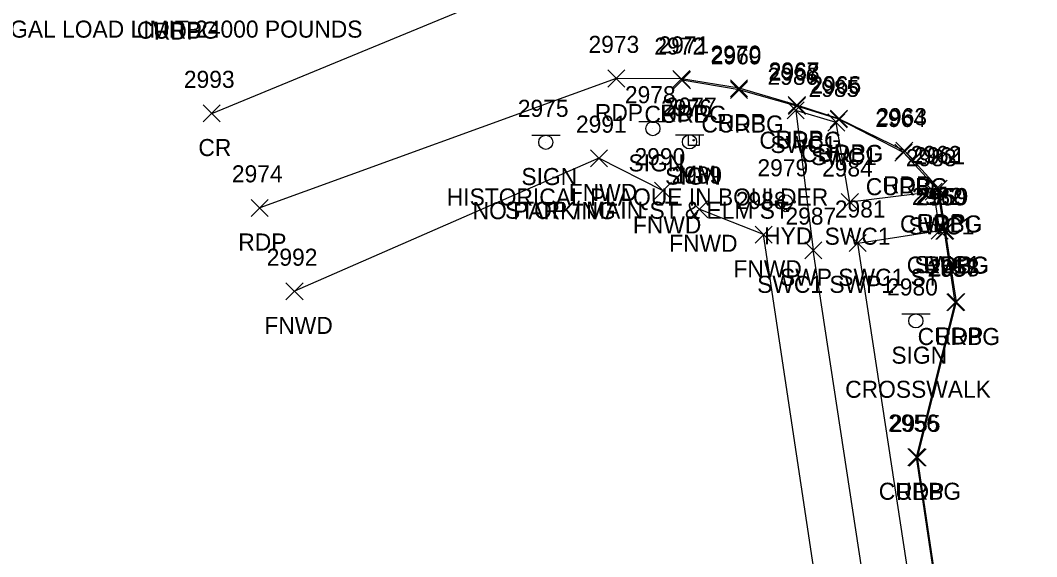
# Model space of a CAD drawing. Extents: x 1690689 to 1696275, y 438760 to 444007.
# Drawn here: x 1691020.6 to 1691139.8, y 442138.5 to 442201.4 of the extents above; entities that cross this region are included whole.
import ezdxf

# ---------------------------------------------------------------- set-up
doc = ezdxf.new("R2010")
doc.units = 0
for name, color, linetype in [('L_A', 7, 'Continuous'), ('L_I', 7, 'Continuous'), ('L_TIC', 7, 'Continuous'), ('LFNC', 7, 'Continuous'), ('P_A', 7, 'Continuous'), ('P_I', 7, 'Continuous'), ('P_TIC', 7, 'Continuous'), ('PET', 7, 'Continuous'), ('PRC', 7, 'Continuous'), ('R_A', 7, 'Continuous'), ('R_I', 7, 'Continuous'), ('R_TIC', 7, 'Continuous'), ('RC', 7, 'Continuous'), ('RSW', 7, 'Continuous'), ('S_A', 7, 'Continuous'), ('S_C', 7, 'Continuous'), ('S_I', 7, 'Continuous'), ('SRM', 7, 'Continuous'), ('SSGN', 7, 'Continuous'), ('U_A', 7, 'Continuous'), ('U_I', 7, 'Continuous'), ('UWFH', 7, 'Continuous')]:
    doc.layers.add(name, color=color, linetype=linetype)

msp = doc.modelspace()

# ---------------------------------------------------------------- linework, layer by layer
at = {"layer": 'L_TIC'}
for points in [[(1691087.49, 442184.24), (1691089.49, 442186.24)], [(1691089.49, 442184.24), (1691087.49, 442186.24)], [(1691095, 442180.43), (1691097, 442182.43)], [(1691097, 442180.43), (1691095, 442182.43)], [(1691099.25, 442178.27), (1691101.25, 442180.27)], [(1691101.25, 442178.27), (1691099.25, 442180.27)], [(1691106.8, 442175.29), (1691108.8, 442177.29)], [(1691108.8, 442175.29), (1691106.8, 442177.29)], [(1691051.78, 442168.64), (1691053.78, 442170.64)], [(1691053.78, 442168.64), (1691051.78, 442170.64)]]:
    msp.add_lwpolyline(points, dxfattribs=at)
at = {"layer": 'LFNC'}
for points in [[(1691096, 442181.43), (1691088.49, 442185.24), (1691052.78, 442169.64)], [(1691121.17, 442087.44), (1691107.8, 442176.29), (1691100.25, 442179.27)]]:
    msp.add_lwpolyline(points, dxfattribs=at)
at = {"layer": 'P_TIC'}
for points in [[(1691089.52, 442193.6), (1691091.52, 442195.6)], [(1691091.52, 442193.6), (1691089.52, 442195.6)], [(1691097.16, 442193.54), (1691099.16, 442195.54)], [(1691099.16, 442193.54), (1691097.16, 442195.54)], [(1691103.92, 442192.45), (1691105.92, 442194.45)], [(1691105.92, 442192.45), (1691103.92, 442194.45)], [(1691110.69, 442190.48), (1691112.69, 442192.48)], [(1691112.69, 442190.48), (1691110.69, 442192.48)], [(1691042.07, 442189.5), (1691044.07, 442191.5)], [(1691044.07, 442189.5), (1691042.07, 442191.5)], [(1691115.63, 442188.88), (1691117.63, 442190.88)], [(1691117.63, 442188.88), (1691115.63, 442190.88)], [(1691123.31, 442185.12), (1691125.31, 442187.12)], [(1691125.31, 442185.12), (1691123.31, 442187.12)], [(1691127.34, 442180.69), (1691129.34, 442182.69)], [(1691129.34, 442180.69), (1691127.34, 442182.69)], [(1691047.7, 442178.42), (1691049.7, 442180.42)], [(1691049.7, 442178.42), (1691047.7, 442180.42)], [(1691128.11, 442175.75), (1691130.11, 442177.75)], [(1691130.11, 442175.75), (1691128.11, 442177.75)], [(1691129.41, 442167.4), (1691131.41, 442169.4)], [(1691131.41, 442167.4), (1691129.41, 442169.4)], [(1691124.85, 442149.15), (1691126.85, 442151.15)], [(1691126.85, 442149.15), (1691124.85, 442151.15)]]:
    msp.add_lwpolyline(points, dxfattribs=at)
at = {"layer": 'PET'}
msp.add_lwpolyline([(1691139.08, 442060.8), (1691125.85, 442150.15), (1691130.41, 442168.4), (1691129.11, 442176.75), (1691128.34, 442181.69), (1691124.31, 442186.12), (1691116.63, 442189.88), (1691111.69, 442191.48), (1691104.92, 442193.45), (1691098.16, 442194.54), (1691090.52, 442194.6), (1691048.7, 442179.42)], dxfattribs=at)
at = {"layer": 'PRC'}
msp.add_lwpolyline([(1691043.07, 442190.5), (1691081.68, 442206.45), (1691104.16, 442213.03), (1691116.48, 442215.22)], dxfattribs=at)
at = {"layer": 'R_TIC'}
for points in [[(1691097.24, 442193.4), (1691099.24, 442195.4)], [(1691099.24, 442193.4), (1691097.24, 442195.4)], [(1691103.91, 442192.26), (1691105.91, 442194.26)], [(1691105.91, 442192.26), (1691103.91, 442194.26)], [(1691110.56, 442189.86), (1691112.56, 442191.86)], [(1691112.56, 442189.86), (1691110.56, 442191.86)], [(1691110.71, 442190.36), (1691112.71, 442192.36)], [(1691112.71, 442190.36), (1691110.71, 442192.36)], [(1691110.71, 442190.36), (1691112.71, 442192.36)], [(1691112.71, 442190.36), (1691110.71, 442192.36)], [(1691115.6, 442188.81), (1691117.6, 442190.81)], [(1691117.6, 442188.81), (1691115.6, 442190.81)], [(1691115.6, 442188.81), (1691117.6, 442190.81)], [(1691117.6, 442188.81), (1691115.6, 442190.81)], [(1691115.32, 442188.44), (1691117.32, 442190.44)], [(1691117.32, 442188.44), (1691115.32, 442190.44)], [(1691123.2, 442184.91), (1691125.2, 442186.91)], [(1691125.2, 442184.91), (1691123.2, 442186.91)], [(1691126.74, 442180.31), (1691128.74, 442182.31)], [(1691128.74, 442180.31), (1691126.74, 442182.31)], [(1691127.21, 442180.54), (1691129.21, 442182.54)], [(1691129.21, 442180.54), (1691127.21, 442182.54)], [(1691127.21, 442180.54), (1691129.21, 442182.54)], [(1691129.21, 442180.54), (1691127.21, 442182.54)], [(1691116.91, 442179.1), (1691118.91, 442181.1)], [(1691118.91, 442179.1), (1691116.91, 442181.1)], [(1691127.45, 442175.77), (1691129.45, 442177.77)], [(1691129.45, 442175.77), (1691127.45, 442177.77)], [(1691127.99, 442175.71), (1691129.99, 442177.71)], [(1691129.99, 442175.71), (1691127.99, 442177.71)], [(1691127.99, 442175.71), (1691129.99, 442177.71)], [(1691129.99, 442175.71), (1691127.99, 442177.71)], [(1691117.84, 442174.29), (1691119.84, 442176.29)], [(1691119.84, 442174.29), (1691117.84, 442176.29)], [(1691117.84, 442174.29), (1691119.84, 442176.29)], [(1691119.84, 442174.29), (1691117.84, 442176.29)], [(1691112.62, 442173.46), (1691114.62, 442175.46)], [(1691114.62, 442173.46), (1691112.62, 442175.46)], [(1691112.62, 442173.46), (1691114.62, 442175.46)], [(1691114.62, 442173.46), (1691112.62, 442175.46)], [(1691129.27, 442167.34), (1691131.27, 442169.34)], [(1691131.27, 442167.34), (1691129.27, 442169.34)], [(1691124.72, 442149.19), (1691126.72, 442151.19)], [(1691126.72, 442149.19), (1691124.72, 442151.19)]]:
    msp.add_lwpolyline(points, dxfattribs=at)
at = {"layer": 'RC'}
for points in [[(1691111.71, 442191.36), (1691104.91, 442193.26), (1691098.24, 442194.4)], [(1691116.6, 442189.81), (1691111.71, 442191.36)], [(1691128.21, 442181.54), (1691124.2, 442185.91), (1691116.6, 442189.81)], [(1691128.99, 442176.71), (1691128.21, 442181.54)], [(1691139.04, 442060.73), (1691125.72, 442150.19), (1691130.27, 442168.34), (1691128.99, 442176.71)]]:
    msp.add_lwpolyline(points, dxfattribs=at)
at = {"layer": 'RSW'}
for points in [[(1691118.84, 442175.29), (1691128.45, 442176.77), (1691127.74, 442181.31), (1691117.91, 442180.1), (1691116.32, 442189.44), (1691111.56, 442190.86), (1691113.62, 442174.46)], [(1691137.55, 442052.8), (1691118.84, 442175.29)], [(1691186.99, 441688.48), (1691175.94, 441757.23), (1691175.52, 441761.59), (1691171.12, 441789.95), (1691169.26, 441802.21), (1691162.18, 441853.19), (1691161.47, 441857.81), (1691156.2, 441894.49), (1691154.5, 441905.74), (1691133.83, 442041.33), (1691132.58, 442050.8), (1691127.44, 442084.38), (1691126.8, 442088.1), (1691113.62, 442174.46)]]:
    msp.add_lwpolyline(points, dxfattribs=at)
at = {"layer": 'SRM'}
msp.add_lwpolyline([(1691098.98, 442187.99), (1691100.23, 442187.99), (1691100.23, 442186.74), (1691098.98, 442186.74)], close=True, dxfattribs=at)
msp.add_circle((1691099.6, 442187.36), 0.0833, dxfattribs=at)
at = {"layer": 'SSGN'}
for p, q in [((1691093.16, 442189.56), (1691096.5, 442189.56)), ((1691094.81, 442188.72), (1691094.81, 442188.72)), ((1691080.61, 442187.95), (1691083.94, 442187.95)), ((1691082.25, 442187.12), (1691082.25, 442187.12)), ((1691097.46, 442188), (1691100.79, 442188)), ((1691099.1, 442187.17), (1691099.1, 442187.17)), ((1691124, 442167), (1691127.33, 442167)), ((1691125.65, 442166.17), (1691125.65, 442166.17))]:
    msp.add_line(p, q, dxfattribs=at)
for centre in [(1691094.81, 442188.72), (1691082.25, 442187.12), (1691099.1, 442187.17), (1691125.65, 442166.17)]:
    msp.add_circle(centre, 0.833, dxfattribs=at)
at = {"layer": 'UWFH'}
msp.add_line((1691110.34, 442180.13), (1691110.34, 442180.13), dxfattribs=at)
for centre, radius in [((1691110.34, 442180.13), 0.833), ((1691109.34, 442180.13), 0.167), ((1691111.34, 442180.13), 0.167), ((1691110.34, 442179.13), 0.167)]:
    msp.add_circle(centre, radius, dxfattribs=at)

# ---------------------------------------------------------------- texts
at = {"layer": 'L_A'}
for p in [(1691084.95, 442180.24), (1691092.47, 442176.43), (1691096.72, 442174.27), (1691104.26, 442171.29), (1691049.25, 442164.64)]:
    msp.add_text('FNWD', height=2, dxfattribs=at).set_placement(p)
at = {"layer": 'L_I'}
for s, p in [('2991', (1691085.79, 442188.24)), ('2990', (1691092.66, 442184.43)), ('2989', (1691096.98, 442182.27)), ('2988', (1691104.54, 442179.29)), ('2992', (1691049.52, 442172.64))]:
    msp.add_text(s, height=2, dxfattribs=at).set_placement(p)
at = {"layer": 'P_A'}
for s, p in [('RDP', (1691036.29, 442199.16)), ('RDP', (1691088.01, 442189.6)), ('RDP', (1691095.65, 442189.54)), ('RDP', (1691102.4, 442188.45)), ('RDP', (1691109.18, 442186.48)), ('CR', (1691041.51, 442185.5)), ('RDP', (1691114.11, 442184.88)), ('RDP', (1691121.8, 442181.12)), ('RDP', (1691125.83, 442176.69)), ('RDP', (1691046.19, 442174.42)), ('RDP', (1691126.6, 442171.75)), ('RDP', (1691127.9, 442163.4)), ('RDP', (1691123.34, 442145.15))]:
    msp.add_text(s, height=2, dxfattribs=at).set_placement(p)
at = {"layer": 'P_I'}
for s, p in [('2973', (1691087.26, 442197.6)), ('2971', (1691095.47, 442197.54)), ('2970', (1691101.57, 442196.45)), ('2967', (1691108.38, 442194.48)), ('2993', (1691039.81, 442193.5)), ('2966', (1691113.26, 442192.88)), ('2963', (1691121.01, 442189.12)), ('2962', (1691125.03, 442184.69)), ('2974', (1691045.44, 442182.42)), ('2959', (1691125.85, 442179.75)), ('2958', (1691127.15, 442171.4)), ('2955', (1691122.59, 442153.15))]:
    msp.add_text(s, height=2, dxfattribs=at).set_placement(p)
at = {"layer": 'R_A'}
for s, p in [('CURBG', (1691034.29, 442199.27)), ('CURBG', (1691093.82, 442189.4)), ('CURBG', (1691100.5, 442188.26)), ('CURBG', (1691107.3, 442186.36)), ('CURBC', (1691107.3, 442186.36)), ('SWC1', (1691108.6, 442185.86)), ('CURBG', (1691112.18, 442184.81)), ('CURBC', (1691112.18, 442184.81)), ('SWC1', (1691113.36, 442184.44)), ('CURBG', (1691119.78, 442180.91)), ('CURBG', (1691123.79, 442176.54)), ('CURBC', (1691123.79, 442176.54)), ('SWC1', (1691124.78, 442176.31)), ('SWC1', (1691114.95, 442175.1)), ('SWC1', (1691125.49, 442171.77)), ('CURBG', (1691124.58, 442171.71)), ('CURBC', (1691124.58, 442171.71)), ('SWC1 SWP1', (1691107.04, 442169.46)), ('SWC1 SWP1', (1691107.04, 442169.46)), ('SWP SWC1 ST', (1691109.72, 442170.29)), ('SWP SWC1 ST', (1691109.72, 442170.29)), ('CURBG', (1691125.86, 442163.34)), ('CURBG', (1691121.3, 442145.19))]:
    msp.add_text(s, height=2, dxfattribs=at).set_placement(p)
at = {"layer": 'R_I'}
for s, p in [('2972', (1691094.98, 442197.4)), ('2969', (1691101.6, 442196.26)), ('2986', (1691108.25, 442193.86)), ('2968', (1691108.41, 442194.36)), ('2968', (1691108.41, 442194.36)), ('2985', (1691113.06, 442192.44)), ('2965', (1691113.29, 442192.81)), ('2965', (1691113.29, 442192.81)), ('2964', (1691120.89, 442188.91)), ('2983', (1691124.48, 442184.31)), ('2961', (1691125.47, 442184.54)), ('2961', (1691125.47, 442184.54)), ('2984', (1691114.65, 442183.1)), ('2982', (1691125.19, 442179.77)), ('2960', (1691125.6, 442179.71)), ('2960', (1691125.6, 442179.71)), ('2981', (1691116.15, 442178.29)), ('2981', (1691116.15, 442178.29)), ('2987', (1691110.36, 442177.46)), ('2987', (1691110.36, 442177.46)), ('2957', (1691127.01, 442171.34)), ('2956', (1691122.41, 442153.19))]:
    msp.add_text(s, height=2, dxfattribs=at).set_placement(p)
at = {"layer": 'S_A'}
for s, p in [('SIGN', (1691091.95, 442183.7)), ('SIGN', (1691079.39, 442182.1)), ('SIGN', (1691096.24, 442182.15)), ('MM', (1691097.79, 442182.36)), ('SIGN', (1691122.78, 442161.15))]:
    msp.add_text(s, height=2, dxfattribs=at).set_placement(p)
at = {"layer": 'S_C'}
for s, p in [('LEGAL LOAD LIMIT 24000 POUNDS', (1691016.16, 442199.39)), ('HISTORICAL PLAQUE IN BOULDER', (1691070.64, 442179.7)), ('NO PARKING', (1691073.67, 442178.1)), ('STOP / MAIN ST & ELM ST', (1691077.47, 442178.15)), ('CROSSWALK', (1691117.36, 442157.15))]:
    msp.add_text(s, height=2, dxfattribs=at).set_placement(p)
at = {"layer": 'S_I'}
for s, p in [('2978', (1691091.53, 442191.7)), ('2975', (1691078.97, 442190.1)), ('2976', (1691095.77, 442190.15)), ('2977', (1691096.34, 442190.36)), ('2980', (1691122.28, 442169.15))]:
    msp.add_text(s, height=2, dxfattribs=at).set_placement(p)
at = {"layer": 'U_A'}
msp.add_text('HYD', height=2, dxfattribs=at).set_placement((1691107.86, 442175.13))
at = {"layer": 'U_I'}
msp.add_text('2979', height=2, dxfattribs=at).set_placement((1691107.07, 442183.13))

doc.saveas('drawing.dxf')
